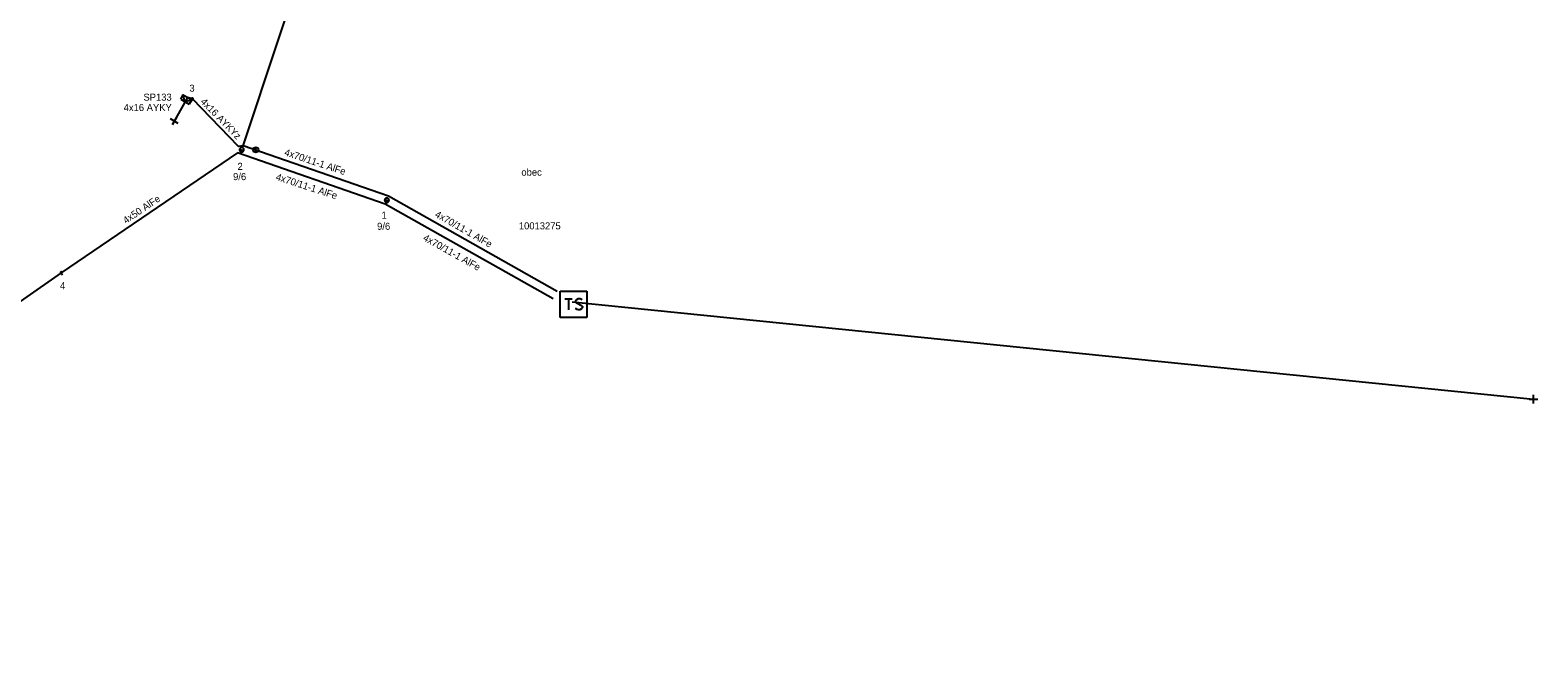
# Model space of a CAD drawing. Extents: x -748492 to -735633, y -1146251 to -1139940.
# Drawn here: x -745626.4 to -745412.1, y -1143569.9 to -1143479.1 of the extents above; entities that cross this region are included whole.
import ezdxf

# ---------------------------------------------------------------- set-up
doc = ezdxf.new("R2010")
doc.units = 0
for name, color, linetype in [('Vrstva 1', 7, 'Continuous'), ('Vrstva 10', 7, 'Continuous'), ('Vrstva 12', 7, 'Continuous'), ('Vrstva 13', 7, 'Continuous'), ('Vrstva 14', 7, 'Continuous'), ('Vrstva 2', 7, 'Continuous'), ('Vrstva 25', 7, 'Continuous'), ('Vrstva 26', 7, 'Continuous'), ('Vrstva 27', 7, 'Continuous'), ('Vrstva 31', 7, 'Continuous'), ('Vrstva 33', 7, 'Continuous'), ('Vrstva 34', 7, 'Continuous'), ('Vrstva 36', 7, 'Continuous'), ('Vrstva 52', 7, 'Continuous'), ('Vrstva 53', 7, 'Continuous'), ('Vrstva 54', 7, 'Continuous'), ('Vrstva 59', 7, 'Continuous'), ('Vrstva 6', 7, 'Continuous'), ('Vrstva 9', 7, 'Continuous')]:
    doc.layers.add(name, color=color, linetype=linetype)

# ---------------------------------------------------------------- blocks, each defined once
blk = doc.blocks.new('NN440')
at = {"layer": 'Vrstva 2'}
for points in [[(0.63, 0), (0.63, 0.06), (0.62, 0.13), (0.6, 0.19), (0.58, 0.25), (0.55, 0.31), (0.51, 0.37), (0.47, 0.42), (0.42, 0.46), (0.37, 0.51), (0.32, 0.54), (0.26, 0.57), (0.2, 0.59), (0.13, 0.61), (0.07, 0.62), (0, 0.63), (-0.06, 0.62), (-0.13, 0.61), (-0.19, 0.59), (-0.26, 0.57), (-0.31, 0.54), (-0.37, 0.51), (-0.42, 0.46), (-0.47, 0.42), (-0.51, 0.37), (-0.54, 0.31), (-0.57, 0.25), (-0.6, 0.19), (-0.62, 0.13), (-0.63, 0.06), (-0.63, 0), (-0.63, -0.07), (-0.62, -0.14), (-0.6, -0.2), (-0.57, -0.26), (-0.54, -0.32), (-0.51, -0.37), (-0.47, -0.43), (-0.42, -0.47), (-0.37, -0.51), (-0.31, -0.55), (-0.26, -0.58), (-0.19, -0.6), (-0.13, -0.62), (-0.06, -0.63), (0, -0.63), (0.07, -0.63), (0.13, -0.62), (0.2, -0.6), (0.26, -0.58), (0.32, -0.55), (0.37, -0.51), (0.42, -0.47), (0.47, -0.43), (0.51, -0.37), (0.55, -0.32), (0.58, -0.26), (0.6, -0.2), (0.62, -0.14), (0.63, -0.07), (0.63, 0)], [(-0.63, 0), (0.63, 0)], [(-0.6, -0.18), (0.57, -0.18)], [(-0.51, -0.32), (0.5, -0.32)], [(-0.37, -0.47), (0.35, -0.47)]]:
    blk.add_lwpolyline(points, dxfattribs=at)
blk = doc.blocks.new('NN770')
at = {"layer": 'Vrstva 10'}
for p, q in [((0, 0.19), (0, 0.26)), ((0, -0.28), (0, 0.11))]:
    blk.add_line(p, q, dxfattribs=at)
blk.add_circle((0, -0.01), 0.375, dxfattribs=at)
blk = doc.blocks.new('NN800')
at = {"layer": 'Vrstva 1'}
for points in [[(-0.44, 0.44), (0.44, -0.44)], [(-0.44, -0.44), (0.44, 0.44)]]:
    blk.add_lwpolyline(points, dxfattribs=at)
blk = doc.blocks.new('NN630')
at = {"layer": 'Vrstva 9'}
for points in [[(0, -0.7), (-0.7, 0)], [(-0.7, -0.7), (-0.7, 0), (0.7, 0), (0.7, -0.7)], [(-0.7, -0.7), (0.7, -0.7)], [(0, -0.7), (0.7, 0)]]:
    blk.add_lwpolyline(points, dxfattribs=at)
blk = doc.blocks.new('NN500')
at = {"layer": 'Vrstva 2'}
for points in [[(0, -0.24), (0.02, -0.23), (0.05, -0.23), (0.07, -0.22), (0.09, -0.22), (0.12, -0.2), (0.14, -0.19), (0.16, -0.18), (0.17, -0.16), (0.19, -0.14), (0.2, -0.12), (0.21, -0.1), (0.22, -0.07), (0.23, -0.05), (0.23, -0.02), (0.23, 0), (0.23, 0.02), (0.23, 0.05), (0.22, 0.07), (0.21, 0.1), (0.2, 0.12), (0.19, 0.14), (0.17, 0.16), (0.16, 0.17), (0.14, 0.19), (0.12, 0.2), (0.09, 0.21), (0.07, 0.22), (0.05, 0.23), (0.02, 0.23), (0, 0.23), (-0.03, 0.23), (-0.05, 0.23), (-0.07, 0.22), (-0.1, 0.21), (-0.12, 0.2), (-0.14, 0.19), (-0.16, 0.17), (-0.18, 0.16), (-0.19, 0.14), (-0.2, 0.12), (-0.22, 0.1), (-0.22, 0.07), (-0.23, 0.05), (-0.23, 0.02), (-0.24, 0), (-0.23, -0.02), (-0.23, -0.05), (-0.22, -0.07), (-0.22, -0.1), (-0.2, -0.12), (-0.19, -0.14), (-0.18, -0.16), (-0.16, -0.18), (-0.14, -0.19), (-0.12, -0.2), (-0.1, -0.22), (-0.07, -0.22), (-0.05, -0.23), (-0.03, -0.23), (0, -0.24)], [(0, -0.24), (0.02, -0.23), (0.05, -0.23), (0.07, -0.22), (0.09, -0.22), (0.12, -0.2), (0.14, -0.19), (0.16, -0.18), (0.17, -0.16), (0.19, -0.14), (0.2, -0.12), (0.21, -0.1), (0.22, -0.07), (0.23, -0.05), (0.23, -0.02), (0.23, 0), (0.23, 0.02), (0.23, 0.05), (0.22, 0.07), (0.21, 0.1), (0.2, 0.12), (0.19, 0.14), (0.17, 0.16), (0.16, 0.17), (0.14, 0.19), (0.12, 0.2), (0.09, 0.21), (0.07, 0.22), (0.05, 0.23), (0.02, 0.23), (0, 0.23), (-0.03, 0.23), (-0.05, 0.23), (-0.07, 0.22), (-0.1, 0.21), (-0.12, 0.2), (-0.14, 0.19), (-0.16, 0.17), (-0.18, 0.16), (-0.19, 0.14), (-0.2, 0.12), (-0.22, 0.1), (-0.22, 0.07), (-0.23, 0.05), (-0.23, 0.02), (-0.24, 0), (-0.23, -0.02), (-0.23, -0.05), (-0.22, -0.07), (-0.22, -0.1), (-0.2, -0.12), (-0.19, -0.14), (-0.18, -0.16), (-0.16, -0.18), (-0.14, -0.19), (-0.12, -0.2), (-0.1, -0.22), (-0.07, -0.22), (-0.05, -0.23), (-0.03, -0.23), (0, -0.24)], [(0, -0.21), (0.02, -0.2), (0.04, -0.2), (0.06, -0.2), (0.08, -0.19), (0.1, -0.18), (0.12, -0.17), (0.14, -0.15), (0.15, -0.14), (0.16, -0.12), (0.18, -0.1), (0.19, -0.08), (0.19, -0.06), (0.2, -0.04), (0.2, -0.02), (0.2, 0), (0.2, 0.02), (0.2, 0.04), (0.19, 0.06), (0.19, 0.08), (0.18, 0.1), (0.16, 0.12), (0.15, 0.14), (0.14, 0.15), (0.12, 0.17), (0.1, 0.18), (0.08, 0.19), (0.06, 0.19), (0.04, 0.2), (0.02, 0.2), (0, 0.2), (-0.02, 0.2), (-0.04, 0.2), (-0.06, 0.19), (-0.08, 0.19), (-0.1, 0.18), (-0.12, 0.17), (-0.14, 0.15), (-0.15, 0.14), (-0.17, 0.12), (-0.18, 0.1), (-0.19, 0.08), (-0.2, 0.06), (-0.2, 0.04), (-0.21, 0.02), (-0.21, 0), (-0.21, -0.02), (-0.2, -0.04), (-0.2, -0.06), (-0.19, -0.08), (-0.18, -0.1), (-0.17, -0.12), (-0.15, -0.14), (-0.14, -0.15), (-0.12, -0.17), (-0.1, -0.18), (-0.08, -0.19), (-0.06, -0.2), (-0.04, -0.2), (-0.02, -0.2), (0, -0.21)], [(0, -0.18), (0.02, -0.18), (0.04, -0.17), (0.05, -0.17), (0.07, -0.16), (0.09, -0.15), (0.1, -0.14), (0.12, -0.13), (0.13, -0.12), (0.14, -0.1), (0.15, -0.09), (0.16, -0.07), (0.17, -0.05), (0.17, -0.04), (0.17, -0.02), (0.17, 0), (0.17, 0.02), (0.17, 0.04), (0.17, 0.05), (0.16, 0.07), (0.15, 0.09), (0.14, 0.1), (0.13, 0.12), (0.12, 0.13), (0.1, 0.14), (0.09, 0.15), (0.07, 0.16), (0.05, 0.17), (0.04, 0.17), (0.02, 0.17), (0, 0.18), (-0.02, 0.17), (-0.04, 0.17), (-0.06, 0.17), (-0.07, 0.16), (-0.09, 0.15), (-0.1, 0.14), (-0.12, 0.13), (-0.13, 0.12), (-0.14, 0.1), (-0.15, 0.09), (-0.16, 0.07), (-0.17, 0.05), (-0.17, 0.04), (-0.18, 0.02), (-0.18, 0), (-0.18, -0.02), (-0.17, -0.04), (-0.17, -0.05), (-0.16, -0.07), (-0.15, -0.09), (-0.14, -0.1), (-0.13, -0.12), (-0.12, -0.13), (-0.1, -0.14), (-0.09, -0.15), (-0.07, -0.16), (-0.06, -0.17), (-0.04, -0.17), (-0.02, -0.18), (0, -0.18)], [(0, -0.15), (0.01, -0.15), (0.03, -0.14), (0.04, -0.14), (0.06, -0.13), (0.07, -0.13), (0.08, -0.12), (0.1, -0.11), (0.11, -0.1), (0.12, -0.09), (0.13, -0.07), (0.13, -0.06), (0.14, -0.05), (0.14, -0.03), (0.14, -0.02), (0.14, 0), (0.14, 0.01), (0.14, 0.03), (0.14, 0.04), (0.13, 0.06), (0.13, 0.07), (0.12, 0.09), (0.11, 0.1), (0.1, 0.11), (0.08, 0.12), (0.07, 0.13), (0.06, 0.13), (0.04, 0.14), (0.03, 0.14), (0.01, 0.14), (0, 0.15), (-0.02, 0.14), (-0.03, 0.14), (-0.05, 0.14), (-0.06, 0.13), (-0.07, 0.13), (-0.09, 0.12), (-0.1, 0.11), (-0.11, 0.1), (-0.12, 0.09), (-0.13, 0.07), (-0.13, 0.06), (-0.14, 0.04), (-0.14, 0.03), (-0.15, 0.01), (-0.15, 0), (-0.15, -0.02), (-0.14, -0.03), (-0.14, -0.05), (-0.13, -0.06), (-0.13, -0.07), (-0.12, -0.09), (-0.11, -0.1), (-0.1, -0.11), (-0.09, -0.12), (-0.07, -0.13), (-0.06, -0.13), (-0.05, -0.14), (-0.03, -0.14), (-0.02, -0.15), (0, -0.15)], [(0, -0.12), (0.01, -0.12), (0.02, -0.11), (0.03, -0.11), (0.05, -0.11), (0.06, -0.1), (0.07, -0.09), (0.08, -0.09), (0.09, -0.08), (0.09, -0.07), (0.1, -0.06), (0.11, -0.05), (0.11, -0.04), (0.11, -0.02), (0.11, -0.01), (0.12, 0), (0.11, 0.01), (0.11, 0.02), (0.11, 0.04), (0.11, 0.05), (0.1, 0.06), (0.09, 0.07), (0.09, 0.08), (0.08, 0.09), (0.07, 0.09), (0.06, 0.1), (0.05, 0.11), (0.03, 0.11), (0.02, 0.11), (0.01, 0.12), (0, 0.12), (-0.01, 0.12), (-0.03, 0.11), (-0.04, 0.11), (-0.05, 0.11), (-0.06, 0.1), (-0.07, 0.09), (-0.08, 0.09), (-0.09, 0.08), (-0.1, 0.07), (-0.1, 0.06), (-0.11, 0.05), (-0.11, 0.04), (-0.12, 0.02), (-0.12, 0.01), (-0.12, 0), (-0.12, -0.01), (-0.12, -0.02), (-0.11, -0.04), (-0.11, -0.05), (-0.1, -0.06), (-0.1, -0.07), (-0.09, -0.08), (-0.08, -0.09), (-0.07, -0.09), (-0.06, -0.1), (-0.05, -0.11), (-0.04, -0.11), (-0.03, -0.11), (-0.01, -0.12), (0, -0.12)], [(0, -0.09), (0.01, -0.09), (0.02, -0.09), (0.03, -0.08), (0.03, -0.08), (0.04, -0.08), (0.05, -0.07), (0.06, -0.07), (0.06, -0.06), (0.07, -0.05), (0.07, -0.04), (0.08, -0.04), (0.08, -0.03), (0.08, -0.02), (0.09, -0.01), (0.09, 0), (0.09, 0.01), (0.08, 0.02), (0.08, 0.03), (0.08, 0.03), (0.07, 0.04), (0.07, 0.05), (0.06, 0.06), (0.06, 0.06), (0.05, 0.07), (0.04, 0.07), (0.03, 0.08), (0.03, 0.08), (0.02, 0.08), (0.01, 0.09), (0, 0.09), (-0.01, 0.09), (-0.02, 0.08), (-0.03, 0.08), (-0.04, 0.08), (-0.04, 0.07), (-0.05, 0.07), (-0.06, 0.06), (-0.07, 0.06), (-0.07, 0.05), (-0.08, 0.04), (-0.08, 0.03), (-0.08, 0.03), (-0.09, 0.02), (-0.09, 0.01), (-0.09, 0), (-0.09, -0.01), (-0.09, -0.02), (-0.08, -0.03), (-0.08, -0.04), (-0.08, -0.04), (-0.07, -0.05), (-0.07, -0.06), (-0.06, -0.07), (-0.05, -0.07), (-0.04, -0.08), (-0.04, -0.08), (-0.03, -0.08), (-0.02, -0.09), (-0.01, -0.09), (0, -0.09)], [(0, -0.06), (0, -0.06), (0.01, -0.06), (0.02, -0.05), (0.02, -0.05), (0.03, -0.05), (0.03, -0.05), (0.04, -0.04), (0.04, -0.04), (0.05, -0.03), (0.05, -0.03), (0.05, -0.02), (0.05, -0.02), (0.05, -0.01), (0.06, -0.01), (0.06, 0), (0.06, 0.01), (0.05, 0.01), (0.05, 0.02), (0.05, 0.02), (0.05, 0.03), (0.05, 0.03), (0.04, 0.04), (0.04, 0.04), (0.03, 0.05), (0.03, 0.05), (0.02, 0.05), (0.02, 0.05), (0.01, 0.06), (0, 0.06), (0, 0.06), (-0.01, 0.06), (-0.01, 0.06), (-0.02, 0.05), (-0.02, 0.05), (-0.03, 0.05), (-0.03, 0.05), (-0.04, 0.04), (-0.04, 0.04), (-0.05, 0.03), (-0.05, 0.03), (-0.05, 0.02), (-0.06, 0.02), (-0.06, 0.01), (-0.06, 0.01), (-0.06, 0), (-0.06, -0.01), (-0.06, -0.01), (-0.06, -0.02), (-0.05, -0.02), (-0.05, -0.03), (-0.05, -0.03), (-0.04, -0.04), (-0.04, -0.04), (-0.03, -0.05), (-0.03, -0.05), (-0.02, -0.05), (-0.02, -0.05), (-0.01, -0.06), (-0.01, -0.06), (0, -0.06)], [(0, -0.03), (0, -0.03), (0, -0.03), (0.01, -0.03), (0.01, -0.03), (0.01, -0.02), (0.02, -0.02), (0.02, -0.02), (0.02, -0.02), (0.02, -0.02), (0.02, -0.01), (0.02, -0.01), (0.03, -0.01), (0.03, -0.01), (0.03, 0), (0.03, 0), (0.03, 0), (0.03, 0.01), (0.03, 0.01), (0.02, 0.01), (0.02, 0.01), (0.02, 0.02), (0.02, 0.02), (0.02, 0.02), (0.02, 0.02), (0.01, 0.02), (0.01, 0.02), (0.01, 0.03), (0, 0.03), (0, 0.03), (0, 0.03), (0, 0.03), (-0.01, 0.03), (-0.01, 0.03), (-0.01, 0.02), (-0.02, 0.02), (-0.02, 0.02), (-0.02, 0.02), (-0.02, 0.02), (-0.02, 0.02), (-0.03, 0.01), (-0.03, 0.01), (-0.03, 0.01), (-0.03, 0.01), (-0.03, 0), (-0.03, 0), (-0.03, 0), (-0.03, -0.01), (-0.03, -0.01), (-0.03, -0.01), (-0.03, -0.01), (-0.02, -0.02), (-0.02, -0.02), (-0.02, -0.02), (-0.02, -0.02), (-0.02, -0.02), (-0.01, -0.03), (-0.01, -0.03), (-0.01, -0.03), (0, -0.03), (0, -0.03)], [(0.23, 0), (0.7, 0)]]:
    blk.add_lwpolyline(points, dxfattribs=at)
blk = doc.blocks.new('NN640')
at = {"layer": 'Vrstva 6'}
for points in [[(-1.89, 1.89), (1.89, 1.89)], [(-1.89, -1.89), (-1.89, 1.89)], [(-1.26, 0.79), (-0.22, 0.79)], [(-0.73, 0.79), (-0.73, -0.79)], [(1.2, 0.66), (0.94, 0.79), (0.66, 0.79), (0.41, 0.66), (0.28, 0.47), (0.28, 0.41), (0.41, 0.22), (1.13, -0.16), (1.26, -0.32), (1.26, -0.47), (1.13, -0.66), (0.91, -0.79), (0.63, -0.79), (0.5, -0.73), (0.28, -0.6)], [(1.89, 1.89), (1.89, -1.89)], [(1.89, -1.89), (-1.89, -1.89)]]:
    blk.add_lwpolyline(points, dxfattribs=at)

msp = doc.modelspace()

# ---------------------------------------------------------------- linework, layer by layer
at = {"layer": 'Vrstva 1'}
for points in [[(-745596.14, -1143495.57), (-745586.1, -1143465.32), (-745583.12, -1143432.75)], [(-745596.95, -1143496.56), (-745621.99, -1143513.62), (-745642.02, -1143527.63), (-745657.97, -1143547.69), (-745677.34, -1143569.91)], [(-745575.96, -1143503.86), (-745596.95, -1143496.56)], [(-745575.46, -1143502.76), (-745596.14, -1143495.57)], [(-745551.48, -1143516.29), (-745575.46, -1143502.76)], [(-745552.06, -1143517.33), (-745575.96, -1143503.86)]]:
    msp.add_lwpolyline(points, dxfattribs=at)
at = {"layer": 'Vrstva 52'}
for points in [[(-745603.35, -1143488.91), (-745604.04, -1143488.7)], [(-745596.14, -1143495.57), (-745596.8, -1143495.69), (-745603.35, -1143488.91)]]:
    msp.add_lwpolyline(points, dxfattribs=at)
at = {"layer": 'Vrstva 59'}
for points in [[(-745604.04, -1143488.7), (-745605.91, -1143492.07)], [(-745549.39, -1143517.77), (-745412.76, -1143531.57)]]:
    msp.add_lwpolyline(points, dxfattribs=at)

# ---------------------------------------------------------------- block references
at = {"layer": 'Vrstva 13'}
for name, p, xscale, yscale, rotation in [('NN500', (-745603.35, -1143488.91), 0.5, 0.5, -118.36999997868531), ('NN440', (-745596.33, -1143496.14), 0.5, 0.5000000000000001, -7.270724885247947), ('NN440', (-745575.71, -1143503.31), 0.5000000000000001, 0.5, -16.59526111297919), ('NN500', (-745621.99, -1143513.62), 0.4999999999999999, 0.5, -56.46900001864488)]:
    msp.add_blockref(name, p, dxfattribs=dict(at, xscale=xscale, yscale=yscale, rotation=rotation))
at = {"layer": 'Vrstva 25'}
msp.add_blockref('NN640', (-745549.17, -1143518.11), dxfattribs=at)
at = {"layer": 'Vrstva 31', "rotation": -31.291919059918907}
msp.add_blockref('NN630', (-745604.04, -1143488.7), dxfattribs=at)
at = {"layer": 'Vrstva 34'}
for p, rotation in [((-745605.91, -1143492.07), -166.13886122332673), ((-745412.76, -1143531.57), 45)]:
    msp.add_blockref('NN800', p, dxfattribs=dict(at, rotation=rotation))
at = {"layer": 'Vrstva 36'}
msp.add_blockref('NN770', (-745594.33, -1143496.14), dxfattribs=at)

# ---------------------------------------------------------------- texts
at = {"layer": 'Vrstva 12'}
for p in [(-745597.56, -1143500.46), (-745577.09, -1143507.52)]:
    msp.add_text('9/6', height=1, dxfattribs=at).set_placement(p)
at = {"layer": 'Vrstva 14'}
for s, p in [('3', (-745603.77, -1143487.89)), ('2', (-745596.93, -1143499)), ('1', (-745576.46, -1143505.94)), ('4', (-745622.16, -1143515.96))]:
    msp.add_text(s, height=1, dxfattribs=at).set_placement(p)
at = {"layer": 'Vrstva 2'}
for s, rotation, p in [('4x70/11-1 AlFe', 341.792, (-745590.36, -1143496.92)), ('4x70/11-1 AlFe', 342.127, (-745591.57, -1143500.41)), ('4x50 AlFe', 34.114, (-745612.78, -1143506.71)), ('4x70/11-1 AlFe', 330.456, (-745568.98, -1143505.62)), ('4x70/11-1 AlFe', 330.745, (-745570.67, -1143508.95))]:
    msp.add_text(s, height=1, rotation=rotation, dxfattribs=at).set_placement(p)
at = {"layer": 'Vrstva 26'}
msp.add_text('10013275', height=1, dxfattribs=at).set_placement((-745556.95, -1143507.46))
at = {"layer": 'Vrstva 27'}
msp.add_text('obec', height=1, dxfattribs=at).set_placement((-745556.59, -1143499.83))
at = {"layer": 'Vrstva 33'}
msp.add_text('SP133', height=1, dxfattribs=at).set_placement((-745610.3, -1143489.17))
at = {"layer": 'Vrstva 53'}
msp.add_text('4x16 AYKYz', height=1, rotation=314.438, dxfattribs=at).set_placement((-745602.27, -1143489.4))
at = {"layer": 'Vrstva 54'}
msp.add_text('4x16 AYKY', height=1, rotation=0.116, dxfattribs=at).set_placement((-745613.11, -1143490.65))

doc.saveas('drawing.dxf')
